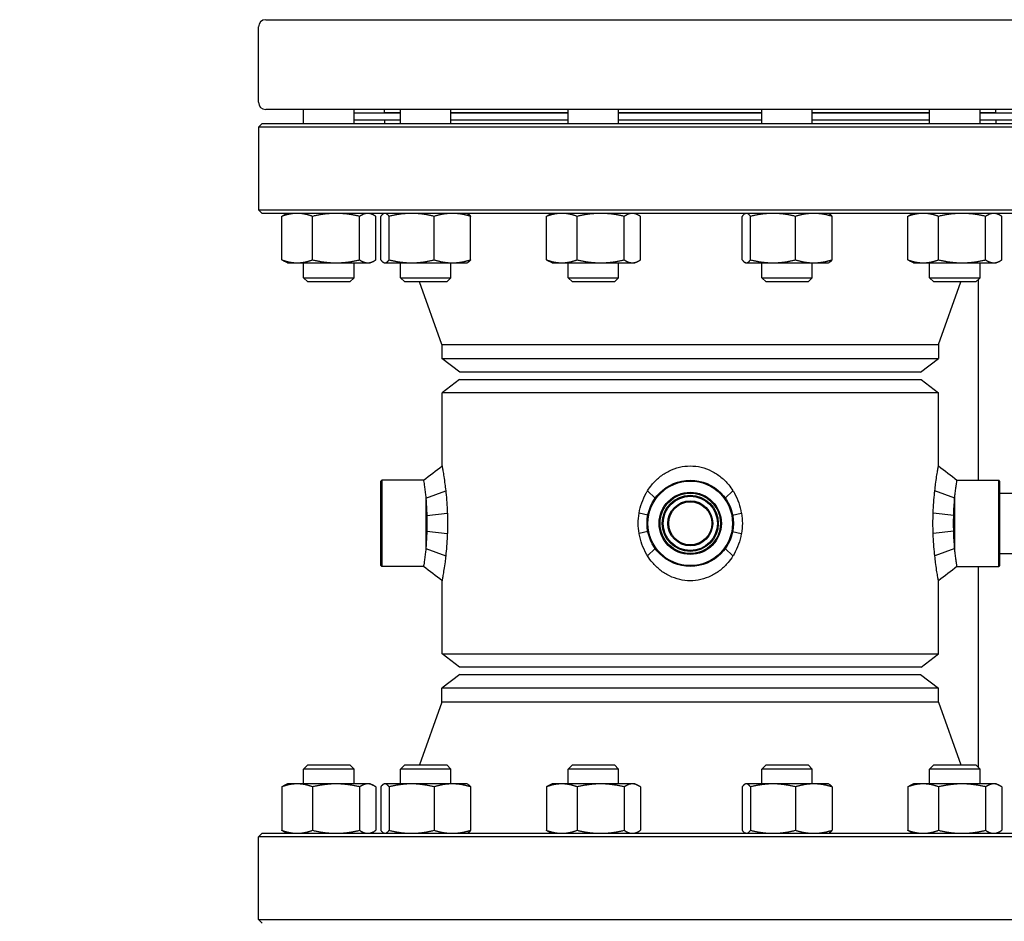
# Model space of a CAD drawing. Header units: inches. Extents: x 36 to 1719, y -84 to 1122.
# Tile 497 of 558: x 891 to 908, y 847 to 863. Entities that reach past the tile are written whole.
import ezdxf

# ---------------------------------------------------------------- set-up
doc = ezdxf.new("R2010")
doc.units = ezdxf.units.IN
doc.header["$LTSCALE"] = 48
doc.header["$MEASUREMENT"] = 0
doc.layers.add('Dimension (ANSI)', color=7, linetype='Continuous', lineweight=25)
doc.layers.add('Visible (ANSI)', color=7, linetype='Continuous', lineweight=30)
doc.styles.add('Note Text (ANSI)', font='tahoma.ttf')
doc.dimstyles.new('Architectural (ANSI)', dxfattribs={"dimscale": 48, "dimtxt": 0.125, "dimasz": 0.098425, "dimexe": 0.125, "dimexo": 0.0625, "dimgap": 0.031496, "dimtad": 0, "dimtih": 1, "dimtoh": 1, "dimdec": 4, "dimrnd": 1e-08, "dimzin": 3, "dimdsep": 46, "dimlunit": 4, "dimtxsty": 'Note Text (ANSI)', "dimcen": 0.09, "dimdle": 0.393701, "dimclrd": 256, "dimclre": 256, "dimclrt": 256, "dimadec": 0, "dimazin": 3, "dimtfac": 0.96, "dimtofl": 0, "dimtmove": 0, "dimatfit": 3, "dimfxl": 1, "dimfrac": 2, "dimtolj": 1, "dimtzin": 12, "dimlwd": -1, "dimlwe": -1, "dimarcsym": 0})

# ---------------------------------------------------------------- blocks, each defined once
blk = doc.blocks.new('*D15')
at = {"layer": 'Defpoints', "color": 0, "transparency": 16777216}
for p in [(1046.918, 854.671), (727.918, 840.715), (1046.918, 743.531)]:
    blk.add_point(p, dxfattribs=at)
at = {"layer": 'Dimension (ANSI)', "transparency": 16777216}
for p, q in [((1046.918, 851.671), (1046.918, 737.531)), ((727.918, 837.715), (727.918, 737.531)), ((732.642, 743.531), (854.572, 743.531)), ((1042.193, 743.531), (878.263, 743.531))]:
    blk.add_line(p, q, dxfattribs=at)
for points in [[(732.642, 744.318), (732.642, 742.743), (727.918, 743.531)], [(1042.193, 744.318), (1042.193, 742.743), (1046.918, 743.531)]]:
    blk.add_solid(points, dxfattribs=at)
at = {"layer": 'Dimension (ANSI)', "transparency": 16777216, "insert": (856.084, 746.656), "char_height": 6, "attachment_point": 1, "style": 'Note Text (ANSI)'}
blk.add_mtext('\\A1;26\'-7"', dxfattribs=at)

msp = doc.modelspace()

# ---------------------------------------------------------------- linework, layer by layer
at = {"layer": 'Visible (ANSI)'}
for p, q in [((894.91768, 861.4889), (894.91768, 862.7989)), ((895.04268, 862.9239), (909.79268, 862.9239)), ((909.79268, 861.3639), (895.04268, 861.3639)), ((895.70166, 861.1189), (895.70166, 861.3639)), ((896.57666, 861.1189), (896.57666, 861.3639)), ((897.38399, 861.2989), (896.57666, 861.2989)), ((897.10768, 861.3039), (897.10768, 861.3639)), ((897.38399, 861.3039), (897.10768, 861.3039)), ((897.22768, 861.2989), (897.22768, 861.3039)), ((897.38399, 861.1189), (897.38399, 861.3639)), ((898.25899, 861.1189), (898.25899, 861.3639)), ((900.29786, 861.3039), (898.25899, 861.3039)), ((900.29786, 861.2989), (898.25899, 861.2989)), ((900.29786, 861.1189), (900.29786, 861.3639)), ((901.17286, 861.1189), (901.17286, 861.3639)), ((903.66251, 861.3039), (901.17286, 861.3039)), ((903.66251, 861.2989), (901.17286, 861.2989)), ((903.66251, 861.1189), (903.66251, 861.3639)), ((904.53751, 861.1189), (904.53751, 861.3639)), ((906.57638, 861.3039), (904.53751, 861.3039)), ((906.57638, 861.2989), (904.53751, 861.2989)), ((906.57638, 861.1189), (906.57638, 861.3639)), ((907.45138, 861.1189), (907.45138, 861.3639)), ((907.72768, 861.3039), (907.45138, 861.3039)), ((908.2587, 861.2989), (907.45138, 861.2989)), ((907.60768, 861.2989), (907.60768, 861.3039)), ((907.72768, 861.3039), (907.72768, 861.3639)), ((894.98018, 861.1189), (894.91768, 861.0564)), ((894.98018, 861.1189), (909.85518, 861.1189)), ((897.38399, 861.1789), (896.57666, 861.1789)), ((897.10768, 861.1789), (897.10768, 861.1189)), ((900.29786, 861.1789), (898.25899, 861.1789)), ((903.66251, 861.1789), (901.17286, 861.1789)), ((906.57638, 861.1789), (904.53751, 861.1789)), ((908.2587, 861.1789), (907.45138, 861.1789)), ((907.72768, 861.1789), (907.72768, 861.1189)), ((894.91768, 861.0564), (894.91768, 859.6214)), ((909.91768, 861.0564), (894.91768, 861.0564)), ((894.91768, 859.6214), (909.91768, 859.6214)), ((894.98018, 859.5589), (894.91768, 859.6214)), ((909.85518, 859.5589), (894.98018, 859.5589)), ((895.42016, 859.5589), (895.37438, 859.53755)), ((896.85816, 859.5589), (896.90395, 859.53755)), ((897.10249, 859.5589), (897.09123, 859.55365)), ((898.54049, 859.5589), (898.55175, 859.55365)), ((900.01636, 859.5589), (899.97057, 859.53755)), ((901.45436, 859.5589), (901.50014, 859.53755)), ((903.38101, 859.5589), (903.36975, 859.55365)), ((904.81901, 859.5589), (904.83026, 859.55365)), ((906.29488, 859.5589), (906.24909, 859.53755)), ((907.73288, 859.5589), (907.77866, 859.53755)), ((895.32173, 858.75176), (895.32173, 859.50703)), ((895.85621, 858.75176), (895.85621, 859.50703)), ((896.67364, 858.75176), (896.67364, 859.50703)), ((896.95659, 858.75176), (896.95659, 859.50703)), ((897.04096, 858.75176), (897.04096, 859.50703)), ((897.18618, 858.75176), (897.18618, 859.50703)), ((897.96671, 858.75176), (897.96671, 859.50703)), ((898.60201, 858.75176), (898.60201, 859.50703)), ((899.91793, 858.75176), (899.91793, 859.50703)), ((900.45241, 858.75176), (900.45241, 859.50703)), ((901.26984, 858.75176), (901.26984, 859.50703)), ((901.55279, 858.75176), (901.55279, 859.50703)), ((903.31948, 858.75176), (903.31948, 859.50703)), ((903.4647, 858.75176), (903.4647, 859.50703)), ((904.24523, 858.75176), (904.24523, 859.50703)), ((904.88053, 858.75176), (904.88053, 859.50703)), ((906.19645, 858.75176), (906.19645, 859.50703)), ((906.73092, 858.75176), (906.73092, 859.50703)), ((907.54836, 858.75176), (907.54836, 859.50703)), ((907.83131, 858.75176), (907.83131, 859.50703)), ((895.42016, 858.6999), (895.37438, 858.72125)), ((895.42016, 858.6999), (895.58897, 858.6999)), ((895.58897, 858.6999), (896.26493, 858.6999)), ((895.70166, 858.44181), (895.70166, 858.6999)), ((896.26493, 858.6999), (896.81512, 858.6999)), ((896.57666, 858.44181), (896.57666, 858.6999)), ((896.81512, 858.6999), (896.85816, 858.6999)), ((896.85816, 858.6999), (896.90395, 858.72125)), ((897.10249, 858.6999), (897.09123, 858.70515)), ((897.10249, 858.6999), (897.11357, 858.6999)), ((897.11357, 858.6999), (897.57644, 858.6999)), ((897.38399, 858.44181), (897.38399, 858.6999)), ((897.57644, 858.6999), (898.28436, 858.6999)), ((898.25899, 858.44181), (898.25899, 858.6999)), ((898.28436, 858.6999), (898.54049, 858.6999)), ((898.54049, 858.6999), (898.55175, 858.70515)), ((900.01636, 858.6999), (899.97057, 858.72125)), ((900.01636, 858.6999), (900.18517, 858.6999)), ((900.18517, 858.6999), (900.86112, 858.6999)), ((900.29786, 858.44181), (900.29786, 858.6999)), ((900.86112, 858.6999), (901.41131, 858.6999)), ((901.17286, 858.44181), (901.17286, 858.6999)), ((901.41131, 858.6999), (901.45436, 858.6999)), ((901.45436, 858.6999), (901.50014, 858.72125)), ((903.38101, 858.6999), (903.36975, 858.70515)), ((903.38101, 858.6999), (903.39209, 858.6999)), ((903.39209, 858.6999), (903.85496, 858.6999)), ((903.66251, 858.44181), (903.66251, 858.6999)), ((903.85496, 858.6999), (904.56288, 858.6999)), ((904.53751, 858.44181), (904.53751, 858.6999)), ((904.56288, 858.6999), (904.81901, 858.6999)), ((904.81901, 858.6999), (904.83026, 858.70515)), ((906.29488, 858.6999), (906.24909, 858.72125)), ((906.29488, 858.6999), (906.46369, 858.6999)), ((906.46369, 858.6999), (907.13964, 858.6999)), ((906.57638, 858.44181), (906.57638, 858.6999)), ((907.13964, 858.6999), (907.68983, 858.6999)), ((907.45138, 858.44181), (907.45138, 858.6999)), ((907.68983, 858.6999), (907.73288, 858.6999)), ((907.73288, 858.6999), (907.77866, 858.72125)), ((895.70166, 858.44181), (896.57666, 858.44181)), ((895.77458, 858.3689), (895.70166, 858.44181)), ((896.50375, 858.3689), (895.77458, 858.3689)), ((896.50375, 858.3689), (896.57666, 858.44181)), ((897.38399, 858.44181), (898.25899, 858.44181)), ((897.4569, 858.3689), (897.38399, 858.44181)), ((898.18607, 858.3689), (897.4569, 858.3689)), ((898.10268, 857.2789), (897.71544, 858.3689)), ((898.18607, 858.3689), (898.25899, 858.44181)), ((900.29786, 858.44181), (901.17286, 858.44181)), ((900.37077, 858.3689), (900.29786, 858.44181)), ((901.09994, 858.3689), (900.37077, 858.3689)), ((901.09994, 858.3689), (901.17286, 858.44181)), ((903.66251, 858.44181), (904.53751, 858.44181)), ((903.73542, 858.3689), (903.66251, 858.44181)), ((904.46459, 858.3689), (903.73542, 858.3689)), ((904.46459, 858.3689), (904.53751, 858.44181)), ((906.57638, 858.44181), (907.45138, 858.44181)), ((906.64929, 858.3689), (906.57638, 858.44181)), ((907.37846, 858.3689), (906.64929, 858.3689)), ((906.73268, 857.2789), (907.11992, 858.3689)), ((907.37846, 858.3689), (907.45138, 858.44181)), ((907.41768, 858.40812), (907.41768, 854.9239)), ((898.10268, 857.2789), (906.73268, 857.2789)), ((898.10268, 857.2789), (898.10268, 857.03869)), ((906.73268, 857.2789), (906.73268, 857.03869)), ((898.10268, 857.03869), (906.73268, 857.03869)), ((898.41518, 856.7989), (898.10268, 857.03869)), ((906.42018, 856.7989), (906.73268, 857.03869)), ((906.42018, 856.7989), (898.41518, 856.7989)), ((898.40718, 856.6739), (898.10518, 856.44216)), ((898.40718, 856.6739), (906.42818, 856.6739)), ((906.42818, 856.6739), (906.73018, 856.44216)), ((906.73018, 856.44216), (898.10518, 856.44216)), ((898.10518, 855.17103), (898.10518, 856.44216)), ((906.73018, 855.17103), (906.73018, 856.44216)), ((897.04268, 854.90827), (897.05831, 854.9239)), ((897.05831, 854.9239), (897.05831, 853.4239)), ((897.78394, 854.9239), (897.05831, 854.9239)), ((907.05143, 854.9239), (907.77706, 854.9239)), ((907.77706, 853.4239), (907.77706, 854.9239)), ((907.79268, 854.90827), (907.77706, 854.9239)), ((897.04268, 853.43952), (897.04268, 854.90827)), ((907.79268, 854.90827), (907.79268, 853.43952)), ((897.82393, 854.61373), (898.16928, 854.74114)), ((897.82393, 854.61373), (897.82393, 853.73407)), ((901.81019, 854.61373), (901.67671, 854.74086)), ((903.02518, 854.61373), (903.15847, 854.74114)), ((907.01143, 854.61373), (906.66605, 854.74086)), ((907.01143, 853.73407), (907.01143, 854.61373)), ((907.79268, 854.6989), (908.60518, 854.6989)), ((897.84034, 854.31023), (898.19744, 854.35158)), ((901.6809, 854.31411), (901.53043, 854.35158)), ((903.15444, 854.3142), (903.30494, 854.35158)), ((906.99502, 854.31014), (906.63792, 854.35158)), ((897.84034, 854.03756), (898.19744, 853.99622)), ((901.6809, 854.03368), (901.53043, 853.99622)), ((903.15444, 854.0336), (903.30494, 853.99622)), ((906.99502, 854.03766), (906.63792, 853.99622)), ((897.82393, 853.73407), (898.16928, 853.60665)), ((901.81019, 853.73407), (901.67671, 853.60694)), ((903.02518, 853.73407), (903.15847, 853.60665)), ((907.01143, 853.73407), (906.66605, 853.60694)), ((907.79268, 853.6489), (908.60518, 853.6489)), ((897.04268, 853.43952), (897.05831, 853.4239)), ((897.78394, 853.4239), (897.05831, 853.4239)), ((907.05143, 853.4239), (907.77706, 853.4239)), ((907.41768, 853.4239), (907.41768, 849.93968)), ((907.79268, 853.43952), (907.77706, 853.4239)), ((898.10518, 851.90563), (898.10518, 853.17677)), ((906.73018, 851.90563), (906.73018, 853.17677)), ((898.10518, 851.90563), (906.73018, 851.90563)), ((898.40718, 851.6739), (898.10518, 851.90563)), ((906.42818, 851.6739), (906.73018, 851.90563)), ((906.42818, 851.6739), (898.40718, 851.6739)), ((898.41518, 851.5489), (898.10268, 851.30911)), ((898.41518, 851.5489), (906.42018, 851.5489)), ((906.42018, 851.5489), (906.73268, 851.30911)), ((906.73268, 851.30911), (898.10268, 851.30911)), ((898.10268, 851.0689), (898.10268, 851.30911)), ((906.73268, 851.0689), (906.73268, 851.30911)), ((898.10268, 851.0689), (897.71544, 849.9789)), ((906.73268, 851.0689), (898.10268, 851.0689)), ((906.73268, 851.0689), (907.11992, 849.9789)), ((895.77458, 849.9789), (895.70166, 849.90598)), ((895.77458, 849.9789), (896.50375, 849.9789)), ((896.50375, 849.9789), (896.57666, 849.90598)), ((897.4569, 849.9789), (897.38399, 849.90598)), ((897.4569, 849.9789), (898.18607, 849.9789)), ((898.18607, 849.9789), (898.25899, 849.90598)), ((900.37077, 849.9789), (900.29786, 849.90598)), ((900.37077, 849.9789), (901.09994, 849.9789)), ((901.09994, 849.9789), (901.17286, 849.90598)), ((903.73542, 849.9789), (903.66251, 849.90598)), ((903.73542, 849.9789), (904.46459, 849.9789)), ((904.46459, 849.9789), (904.53751, 849.90598)), ((906.64929, 849.9789), (906.57638, 849.90598)), ((906.64929, 849.9789), (907.37846, 849.9789)), ((907.37846, 849.9789), (907.45138, 849.90598)), ((896.57666, 849.90598), (895.70166, 849.90598)), ((895.70166, 849.6479), (895.70166, 849.90598)), ((896.57666, 849.6479), (896.57666, 849.90598)), ((898.25899, 849.90598), (897.38399, 849.90598)), ((897.38399, 849.6479), (897.38399, 849.90598)), ((898.25899, 849.6479), (898.25899, 849.90598)), ((901.17286, 849.90598), (900.29786, 849.90598)), ((900.29786, 849.6479), (900.29786, 849.90598)), ((901.17286, 849.6479), (901.17286, 849.90598)), ((904.53751, 849.90598), (903.66251, 849.90598)), ((903.66251, 849.6479), (903.66251, 849.90598)), ((904.53751, 849.6479), (904.53751, 849.90598)), ((907.45138, 849.90598), (906.57638, 849.90598)), ((906.57638, 849.6479), (906.57638, 849.90598)), ((907.45138, 849.6479), (907.45138, 849.90598)), ((895.42016, 849.6479), (895.37438, 849.62655)), ((895.58897, 849.6479), (895.42016, 849.6479)), ((896.26493, 849.6479), (895.58897, 849.6479)), ((896.81512, 849.6479), (896.26493, 849.6479)), ((896.85816, 849.6479), (896.81512, 849.6479)), ((896.85816, 849.6479), (896.90395, 849.62655)), ((897.10249, 849.6479), (897.09123, 849.64265)), ((897.11357, 849.6479), (897.10249, 849.6479)), ((897.57644, 849.6479), (897.11357, 849.6479)), ((898.28436, 849.6479), (897.57644, 849.6479)), ((898.54049, 849.6479), (898.28436, 849.6479)), ((898.54049, 849.6479), (898.55175, 849.64265)), ((900.01636, 849.6479), (899.97057, 849.62655)), ((900.18517, 849.6479), (900.01636, 849.6479)), ((900.86112, 849.6479), (900.18517, 849.6479)), ((901.41131, 849.6479), (900.86112, 849.6479)), ((901.45436, 849.6479), (901.41131, 849.6479)), ((901.45436, 849.6479), (901.50014, 849.62655)), ((903.38101, 849.6479), (903.36975, 849.64265)), ((903.39209, 849.6479), (903.38101, 849.6479)), ((903.85496, 849.6479), (903.39209, 849.6479)), ((904.56288, 849.6479), (903.85496, 849.6479)), ((904.81901, 849.6479), (904.56288, 849.6479)), ((904.81901, 849.6479), (904.83026, 849.64265)), ((906.29488, 849.6479), (906.24909, 849.62655)), ((906.46369, 849.6479), (906.29488, 849.6479)), ((907.13964, 849.6479), (906.46369, 849.6479)), ((907.68983, 849.6479), (907.13964, 849.6479)), ((907.73288, 849.6479), (907.68983, 849.6479)), ((907.73288, 849.6479), (907.77866, 849.62655)), ((895.32173, 849.59603), (895.32173, 848.84076)), ((895.85621, 849.59603), (895.85621, 848.84076)), ((896.67364, 849.59603), (896.67364, 848.84076)), ((896.95659, 849.59603), (896.95659, 848.84076)), ((897.04096, 849.59603), (897.04096, 848.84076)), ((897.18618, 849.59603), (897.18618, 848.84076)), ((897.96671, 849.59603), (897.96671, 848.84076)), ((898.60201, 849.59603), (898.60201, 848.84076)), ((899.91793, 849.59603), (899.91793, 848.84076)), ((900.45241, 849.59603), (900.45241, 848.84076)), ((901.26984, 849.59603), (901.26984, 848.84076)), ((901.55279, 849.59603), (901.55279, 848.84076)), ((903.31948, 849.59603), (903.31948, 848.84076)), ((903.4647, 849.59603), (903.4647, 848.84076)), ((904.24523, 849.59603), (904.24523, 848.84076)), ((904.88053, 849.59603), (904.88053, 848.84076)), ((906.19645, 849.59603), (906.19645, 848.84076)), ((906.73092, 849.59603), (906.73092, 848.84076)), ((907.54836, 849.59603), (907.54836, 848.84076)), ((907.83131, 849.59603), (907.83131, 848.84076)), ((894.98018, 848.7889), (894.91768, 848.7264)), ((894.98018, 848.7889), (909.85518, 848.7889)), ((895.42016, 848.7889), (895.37438, 848.81025)), ((896.85816, 848.7889), (896.90395, 848.81025)), ((897.10249, 848.7889), (897.09123, 848.79415)), ((898.54049, 848.7889), (898.55175, 848.79415)), ((900.01636, 848.7889), (899.97057, 848.81025)), ((901.45436, 848.7889), (901.50014, 848.81025)), ((903.38101, 848.7889), (903.36975, 848.79415)), ((904.81901, 848.7889), (904.83026, 848.79415)), ((906.29488, 848.7889), (906.24909, 848.81025)), ((907.73288, 848.7889), (907.77866, 848.81025)), ((894.91768, 847.2914), (894.91768, 848.7264)), ((909.91768, 848.7264), (894.91768, 848.7264)), ((894.91768, 847.2914), (909.91768, 847.2914)), ((894.98018, 847.2289), (894.91768, 847.2914))]:
    msp.add_line(p, q, dxfattribs=at)
for radius in [0.75, 0.73437, 0.54062, 0.52432, 0.48748, 0.47117, 0.39062, 0.375]:
    msp.add_circle((902.41768, 854.1739), radius, dxfattribs=at)
for centre, radius, start, end in [((895.04268, 862.7989), 0.125, 90, 180), ((895.04268, 861.4889), 0.125, 180, 270), ((897.02794, 859.1839), 0.375, 80.315404, 90), ((907.80742, 859.1839), 0.375, 90, 99.684496), ((897.02794, 849.1639), 0.375, 270, 279.684596), ((907.80742, 849.1639), 0.375, 260.315504, 270)]:
    msp.add_arc(centre, radius, start, end, dxfattribs=at)
for points, weights in [([(895.58897, 859.5589), (895.46495, 859.5589), (895.32173, 859.50703)], [1, 1.0379548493, 1]), ([(895.32173, 859.50703), (895.34914, 859.52578), (895.37438, 859.53755)], [1, 1.01339325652, 1.01733426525]), ([(895.85621, 859.50703), (895.713, 859.5589), (895.58897, 859.5589)], [1, 1.0379548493, 1]), ([(896.26493, 859.5589), (896.07524, 859.5589), (895.85621, 859.50703)], [1, 1.0379548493, 1]), ([(896.67364, 859.50703), (896.45461, 859.5589), (896.26493, 859.5589)], [1, 1.0379548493, 1]), ([(896.81512, 859.5589), (896.74946, 859.5589), (896.67364, 859.50703)], [1, 1.0379548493, 1]), ([(896.95659, 859.50703), (896.88078, 859.5589), (896.81512, 859.5589)], [1, 1.0379548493, 1]), ([(897.11357, 859.5589), (897.07987, 859.5589), (897.04096, 859.50703)], [1, 1.0379548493, 1]), ([(897.18618, 859.50703), (897.14727, 859.5589), (897.11357, 859.5589)], [1, 1.0379548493, 1]), ([(897.57644, 859.5589), (897.39532, 859.5589), (897.18618, 859.50703)], [1, 1.0379548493, 1]), ([(897.96671, 859.50703), (897.75757, 859.5589), (897.57644, 859.5589)], [1, 1.0379548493, 1]), ([(898.28436, 859.5589), (898.13694, 859.5589), (897.96671, 859.50703)], [1, 1.0379548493, 1]), ([(898.60201, 859.50703), (898.43178, 859.5589), (898.28436, 859.5589)], [1, 1.0379548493, 1]), ([(898.55175, 859.55365), (898.57527, 859.54268), (898.60201, 859.50703)], [1.01653872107, 1.02578038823, 1]), ([(900.18517, 859.5589), (900.06114, 859.5589), (899.91793, 859.50703)], [1, 1.0379548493, 1]), ([(899.91793, 859.50703), (899.94533, 859.52578), (899.97057, 859.53755)], [1, 1.01339325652, 1.01733426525]), ([(900.45241, 859.50703), (900.30919, 859.5589), (900.18517, 859.5589)], [1, 1.0379548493, 1]), ([(900.86112, 859.5589), (900.67144, 859.5589), (900.45241, 859.50703)], [1, 1.0379548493, 1]), ([(901.26984, 859.50703), (901.05081, 859.5589), (900.86112, 859.5589)], [1, 1.0379548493, 1]), ([(901.41131, 859.5589), (901.34565, 859.5589), (901.26984, 859.50703)], [1, 1.0379548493, 1]), ([(901.55279, 859.50703), (901.47697, 859.5589), (901.41131, 859.5589)], [1, 1.0379548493, 1]), ([(903.39209, 859.5589), (903.35839, 859.5589), (903.31948, 859.50703)], [1, 1.0379548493, 1]), ([(903.4647, 859.50703), (903.42579, 859.5589), (903.39209, 859.5589)], [1, 1.0379548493, 1]), ([(903.85496, 859.5589), (903.67384, 859.5589), (903.4647, 859.50703)], [1, 1.0379548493, 1]), ([(904.24523, 859.50703), (904.03608, 859.5589), (903.85496, 859.5589)], [1, 1.0379548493, 1]), ([(904.56288, 859.5589), (904.41545, 859.5589), (904.24523, 859.50703)], [1, 1.0379548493, 1]), ([(904.88053, 859.50703), (904.7103, 859.5589), (904.56288, 859.5589)], [1, 1.0379548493, 1]), ([(904.83026, 859.55365), (904.85379, 859.54268), (904.88053, 859.50703)], [1.01653872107, 1.02578038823, 1]), ([(906.46369, 859.5589), (906.33966, 859.5589), (906.19645, 859.50703)], [1, 1.0379548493, 1]), ([(906.19645, 859.50703), (906.22385, 859.52578), (906.24909, 859.53755)], [1, 1.01339325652, 1.01733426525]), ([(906.73092, 859.50703), (906.58771, 859.5589), (906.46369, 859.5589)], [1, 1.0379548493, 1]), ([(907.13964, 859.5589), (906.94995, 859.5589), (906.73092, 859.50703)], [1, 1.0379548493, 1]), ([(907.54836, 859.50703), (907.32933, 859.5589), (907.13964, 859.5589)], [1, 1.0379548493, 1]), ([(907.68983, 859.5589), (907.62417, 859.5589), (907.54836, 859.50703)], [1, 1.0379548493, 1]), ([(907.83131, 859.50703), (907.75549, 859.5589), (907.68983, 859.5589)], [1, 1.0379548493, 1]), ([(895.37438, 858.72125), (895.34914, 858.73302), (895.32173, 858.75176)], [1.01733426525, 1.01339325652, 1]), ([(895.32173, 858.75176), (895.46495, 858.6999), (895.58897, 858.6999)], [1, 1.0379548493, 1]), ([(895.58897, 858.6999), (895.713, 858.6999), (895.85621, 858.75176)], [1, 1.0379548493, 1]), ([(895.85621, 858.75176), (896.07524, 858.6999), (896.26493, 858.6999)], [1, 1.0379548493, 1]), ([(896.26493, 858.6999), (896.45461, 858.6999), (896.67364, 858.75176)], [1, 1.0379548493, 1]), ([(896.67364, 858.75176), (896.74946, 858.6999), (896.81512, 858.6999)], [1, 1.0379548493, 1]), ([(896.81512, 858.6999), (896.88078, 858.6999), (896.95659, 858.75176)], [1, 1.0379548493, 1]), ([(897.04096, 858.75176), (897.07987, 858.6999), (897.11357, 858.6999)], [1, 1.0379548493, 1]), ([(897.11357, 858.6999), (897.14727, 858.6999), (897.18618, 858.75176)], [1, 1.0379548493, 1]), ([(897.18618, 858.75176), (897.39532, 858.6999), (897.57644, 858.6999)], [1, 1.0379548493, 1]), ([(897.57644, 858.6999), (897.75757, 858.6999), (897.96671, 858.75176)], [1, 1.0379548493, 1]), ([(897.96671, 858.75176), (898.13694, 858.6999), (898.28436, 858.6999)], [1, 1.0379548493, 1]), ([(898.28436, 858.6999), (898.43178, 858.6999), (898.60201, 858.75176)], [1, 1.0379548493, 1]), ([(898.60201, 858.75176), (898.57527, 858.71612), (898.55175, 858.70515)], [1, 1.02578038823, 1.01653872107]), ([(899.97057, 858.72125), (899.94533, 858.73302), (899.91793, 858.75176)], [1.01733426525, 1.01339325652, 1]), ([(899.91793, 858.75176), (900.06114, 858.6999), (900.18517, 858.6999)], [1, 1.0379548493, 1]), ([(900.18517, 858.6999), (900.30919, 858.6999), (900.45241, 858.75176)], [1, 1.0379548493, 1]), ([(900.45241, 858.75176), (900.67144, 858.6999), (900.86112, 858.6999)], [1, 1.0379548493, 1]), ([(900.86112, 858.6999), (901.05081, 858.6999), (901.26984, 858.75176)], [1, 1.0379548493, 1]), ([(901.26984, 858.75176), (901.34565, 858.6999), (901.41131, 858.6999)], [1, 1.0379548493, 1]), ([(901.41131, 858.6999), (901.47697, 858.6999), (901.55279, 858.75176)], [1, 1.0379548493, 1]), ([(903.31948, 858.75176), (903.35839, 858.6999), (903.39209, 858.6999)], [1, 1.0379548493, 1]), ([(903.39209, 858.6999), (903.42579, 858.6999), (903.4647, 858.75176)], [1, 1.0379548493, 1]), ([(903.4647, 858.75176), (903.67384, 858.6999), (903.85496, 858.6999)], [1, 1.0379548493, 1]), ([(903.85496, 858.6999), (904.03608, 858.6999), (904.24523, 858.75176)], [1, 1.0379548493, 1]), ([(904.24523, 858.75176), (904.41545, 858.6999), (904.56288, 858.6999)], [1, 1.0379548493, 1]), ([(904.56288, 858.6999), (904.7103, 858.6999), (904.88053, 858.75176)], [1, 1.0379548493, 1]), ([(904.88053, 858.75176), (904.85379, 858.71612), (904.83026, 858.70515)], [1, 1.02578038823, 1.01653872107]), ([(906.24909, 858.72125), (906.22385, 858.73302), (906.19645, 858.75176)], [1.01733426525, 1.01339325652, 1]), ([(906.19645, 858.75176), (906.33966, 858.6999), (906.46369, 858.6999)], [1, 1.0379548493, 1]), ([(906.46369, 858.6999), (906.58771, 858.6999), (906.73092, 858.75176)], [1, 1.0379548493, 1]), ([(906.73092, 858.75176), (906.94995, 858.6999), (907.13964, 858.6999)], [1, 1.0379548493, 1]), ([(907.13964, 858.6999), (907.32933, 858.6999), (907.54836, 858.75176)], [1, 1.0379548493, 1]), ([(907.54836, 858.75176), (907.62417, 858.6999), (907.68983, 858.6999)], [1, 1.0379548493, 1]), ([(907.68983, 858.6999), (907.75549, 858.6999), (907.83131, 858.75176)], [1, 1.0379548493, 1]), ([(895.58897, 849.6479), (895.46495, 849.6479), (895.32173, 849.59603)], [1, 1.0379548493, 1]), ([(895.32173, 849.59603), (895.34914, 849.61478), (895.37438, 849.62655)], [1, 1.01339325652, 1.01733426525]), ([(895.85621, 849.59603), (895.713, 849.6479), (895.58897, 849.6479)], [1, 1.0379548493, 1]), ([(896.26493, 849.6479), (896.07524, 849.6479), (895.85621, 849.59603)], [1, 1.0379548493, 1]), ([(896.67364, 849.59603), (896.45461, 849.6479), (896.26493, 849.6479)], [1, 1.0379548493, 1]), ([(896.81512, 849.6479), (896.74946, 849.6479), (896.67364, 849.59603)], [1, 1.0379548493, 1]), ([(896.95659, 849.59603), (896.88078, 849.6479), (896.81512, 849.6479)], [1, 1.0379548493, 1]), ([(897.11357, 849.6479), (897.07987, 849.6479), (897.04096, 849.59603)], [1, 1.0379548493, 1]), ([(897.18618, 849.59603), (897.14727, 849.6479), (897.11357, 849.6479)], [1, 1.0379548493, 1]), ([(897.57644, 849.6479), (897.39532, 849.6479), (897.18618, 849.59603)], [1, 1.0379548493, 1]), ([(897.96671, 849.59603), (897.75757, 849.6479), (897.57644, 849.6479)], [1, 1.0379548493, 1]), ([(898.28436, 849.6479), (898.13694, 849.6479), (897.96671, 849.59603)], [1, 1.0379548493, 1]), ([(898.60201, 849.59603), (898.43178, 849.6479), (898.28436, 849.6479)], [1, 1.0379548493, 1]), ([(898.55175, 849.64265), (898.57527, 849.63168), (898.60201, 849.59603)], [1.01653872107, 1.02578038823, 1]), ([(900.18517, 849.6479), (900.06114, 849.6479), (899.91793, 849.59603)], [1, 1.0379548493, 1]), ([(899.91793, 849.59603), (899.94533, 849.61478), (899.97057, 849.62655)], [1, 1.01339325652, 1.01733426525]), ([(900.45241, 849.59603), (900.30919, 849.6479), (900.18517, 849.6479)], [1, 1.0379548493, 1]), ([(900.86112, 849.6479), (900.67144, 849.6479), (900.45241, 849.59603)], [1, 1.0379548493, 1]), ([(901.26984, 849.59603), (901.05081, 849.6479), (900.86112, 849.6479)], [1, 1.0379548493, 1]), ([(901.41131, 849.6479), (901.34565, 849.6479), (901.26984, 849.59603)], [1, 1.0379548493, 1]), ([(901.55279, 849.59603), (901.47697, 849.6479), (901.41131, 849.6479)], [1, 1.0379548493, 1]), ([(903.39209, 849.6479), (903.35839, 849.6479), (903.31948, 849.59603)], [1, 1.0379548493, 1]), ([(903.4647, 849.59603), (903.42579, 849.6479), (903.39209, 849.6479)], [1, 1.0379548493, 1]), ([(903.85496, 849.6479), (903.67384, 849.6479), (903.4647, 849.59603)], [1, 1.0379548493, 1]), ([(904.24523, 849.59603), (904.03608, 849.6479), (903.85496, 849.6479)], [1, 1.0379548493, 1]), ([(904.56288, 849.6479), (904.41545, 849.6479), (904.24523, 849.59603)], [1, 1.0379548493, 1]), ([(904.88053, 849.59603), (904.7103, 849.6479), (904.56288, 849.6479)], [1, 1.0379548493, 1]), ([(904.83026, 849.64265), (904.85379, 849.63168), (904.88053, 849.59603)], [1.01653872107, 1.02578038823, 1]), ([(906.46369, 849.6479), (906.33966, 849.6479), (906.19645, 849.59603)], [1, 1.0379548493, 1]), ([(906.19645, 849.59603), (906.22385, 849.61478), (906.24909, 849.62655)], [1, 1.01339325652, 1.01733426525]), ([(906.73092, 849.59603), (906.58771, 849.6479), (906.46369, 849.6479)], [1, 1.0379548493, 1]), ([(907.13964, 849.6479), (906.94995, 849.6479), (906.73092, 849.59603)], [1, 1.0379548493, 1]), ([(907.54836, 849.59603), (907.32933, 849.6479), (907.13964, 849.6479)], [1, 1.0379548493, 1]), ([(907.68983, 849.6479), (907.62417, 849.6479), (907.54836, 849.59603)], [1, 1.0379548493, 1]), ([(907.83131, 849.59603), (907.75549, 849.6479), (907.68983, 849.6479)], [1, 1.0379548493, 1]), ([(895.37438, 848.81025), (895.34914, 848.82202), (895.32173, 848.84076)], [1.01733426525, 1.01339325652, 1]), ([(895.32173, 848.84076), (895.46495, 848.7889), (895.58897, 848.7889)], [1, 1.0379548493, 1]), ([(895.58897, 848.7889), (895.713, 848.7889), (895.85621, 848.84076)], [1, 1.0379548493, 1]), ([(895.85621, 848.84076), (896.07524, 848.7889), (896.26493, 848.7889)], [1, 1.0379548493, 1]), ([(896.26493, 848.7889), (896.45461, 848.7889), (896.67364, 848.84076)], [1, 1.0379548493, 1]), ([(896.67364, 848.84076), (896.74946, 848.7889), (896.81512, 848.7889)], [1, 1.0379548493, 1]), ([(896.81512, 848.7889), (896.88078, 848.7889), (896.95659, 848.84076)], [1, 1.0379548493, 1]), ([(897.04096, 848.84076), (897.07987, 848.7889), (897.11357, 848.7889)], [1, 1.0379548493, 1]), ([(897.11357, 848.7889), (897.14727, 848.7889), (897.18618, 848.84076)], [1, 1.0379548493, 1]), ([(897.18618, 848.84076), (897.39532, 848.7889), (897.57644, 848.7889)], [1, 1.0379548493, 1]), ([(897.57644, 848.7889), (897.75757, 848.7889), (897.96671, 848.84076)], [1, 1.0379548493, 1]), ([(897.96671, 848.84076), (898.13694, 848.7889), (898.28436, 848.7889)], [1, 1.0379548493, 1]), ([(898.28436, 848.7889), (898.43178, 848.7889), (898.60201, 848.84076)], [1, 1.0379548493, 1]), ([(898.60201, 848.84076), (898.57527, 848.80512), (898.55175, 848.79415)], [1, 1.02578038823, 1.01653872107]), ([(899.91793, 848.84076), (900.06114, 848.7889), (900.18517, 848.7889)], [1, 1.0379548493, 1]), ([(899.97057, 848.81025), (899.94533, 848.82202), (899.91793, 848.84076)], [1.01733426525, 1.01339325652, 1]), ([(900.18517, 848.7889), (900.30919, 848.7889), (900.45241, 848.84076)], [1, 1.0379548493, 1]), ([(900.45241, 848.84076), (900.67144, 848.7889), (900.86112, 848.7889)], [1, 1.0379548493, 1]), ([(900.86112, 848.7889), (901.05081, 848.7889), (901.26984, 848.84076)], [1, 1.0379548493, 1]), ([(901.26984, 848.84076), (901.34565, 848.7889), (901.41131, 848.7889)], [1, 1.0379548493, 1]), ([(901.41131, 848.7889), (901.47697, 848.7889), (901.55279, 848.84076)], [1, 1.0379548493, 1]), ([(903.31948, 848.84076), (903.35839, 848.7889), (903.39209, 848.7889)], [1, 1.0379548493, 1]), ([(903.39209, 848.7889), (903.42579, 848.7889), (903.4647, 848.84076)], [1, 1.0379548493, 1]), ([(903.4647, 848.84076), (903.67384, 848.7889), (903.85496, 848.7889)], [1, 1.0379548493, 1]), ([(903.85496, 848.7889), (904.03608, 848.7889), (904.24523, 848.84076)], [1, 1.0379548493, 1]), ([(904.24523, 848.84076), (904.41545, 848.7889), (904.56288, 848.7889)], [1, 1.0379548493, 1]), ([(904.56288, 848.7889), (904.7103, 848.7889), (904.88053, 848.84076)], [1, 1.0379548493, 1]), ([(904.88053, 848.84076), (904.85379, 848.80512), (904.83026, 848.79415)], [1, 1.02578038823, 1.01653872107]), ([(906.19645, 848.84076), (906.33966, 848.7889), (906.46369, 848.7889)], [1, 1.0379548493, 1]), ([(906.24909, 848.81025), (906.22385, 848.82202), (906.19645, 848.84076)], [1.01733426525, 1.01339325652, 1]), ([(906.46369, 848.7889), (906.58771, 848.7889), (906.73092, 848.84076)], [1, 1.0379548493, 1]), ([(906.73092, 848.84076), (906.94995, 848.7889), (907.13964, 848.7889)], [1, 1.0379548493, 1]), ([(907.13964, 848.7889), (907.32933, 848.7889), (907.54836, 848.84076)], [1, 1.0379548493, 1]), ([(907.54836, 848.84076), (907.62417, 848.7889), (907.68983, 848.7889)], [1, 1.0379548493, 1]), ([(907.68983, 848.7889), (907.75549, 848.7889), (907.83131, 848.84076)], [1, 1.0379548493, 1])]:
    msp.add_rational_spline(points, weights, degree=2, dxfattribs=at)
for points in [[(897.78394, 854.9239), (897.89103, 855.00626), (897.99809, 855.08866), (898.10518, 855.17103)], [(906.73018, 855.17103), (906.83727, 855.08866), (906.94433, 855.00626), (907.05143, 854.9239)], [(898.10518, 853.17677), (897.99809, 853.25913), (897.89103, 853.34153), (897.78394, 853.4239)], [(907.05143, 853.4239), (906.94433, 853.34154), (906.83727, 853.25913), (906.73018, 853.17677)]]:
    msp.add_open_spline(points, degree=3, dxfattribs=at)
for points, knots in [([(898.10518, 855.17103), (898.10518, 855.17103), (898.10649, 855.16413), (898.11171, 855.13578), (898.11561, 855.11434), (898.12525, 855.05861), (898.13098, 855.02426), (898.14306, 854.94614), (898.1494, 854.90237), (898.16006, 854.82102), (898.16477, 854.78235), (898.16928, 854.74114)], [3.64625854, 3.64625854, 3.64625854, 3.64625854, 4.10750671, 4.10750671, 4.56875488, 4.56875488, 5.03000306, 5.03000306, 5.49125123, 5.49125123, 5.8479589, 5.8479589, 5.8479589, 5.8479589]), ([(901.67671, 854.74086), (901.69925, 854.77675), (901.72368, 854.81067), (901.78859, 854.88998), (901.83371, 854.93567), (901.93382, 855.01728), (901.98882, 855.05319), (902.10522, 855.11153), (902.16675, 855.13401), (902.29191, 855.16376), (902.35556, 855.17103), (902.4798, 855.17103), (902.54345, 855.16376), (902.66862, 855.13401), (902.73014, 855.11153), (902.84654, 855.05319), (902.90154, 855.01728), (903.00166, 854.93567), (903.04677, 854.88998), (903.11162, 854.81076), (903.13598, 854.77693), (903.15847, 854.74114)], [1.4424487, 1.4424487, 1.4424487, 1.4424487, 1.75385711, 1.75385711, 2.22723019, 2.22723019, 2.70060327, 2.70060327, 3.17397635, 3.17397635, 3.64734943, 3.64734943, 4.12072251, 4.12072251, 4.5940956, 4.5940956, 5.06746868, 5.06746868, 5.54084176, 5.54084176, 5.85142641, 5.85142641, 5.85142641, 5.85142641]), ([(906.66605, 854.74086), (906.67057, 854.78217), (906.6753, 854.82094), (906.68597, 854.90237), (906.6923, 854.94614), (906.70439, 855.02426), (906.71012, 855.05861), (906.71975, 855.11434), (906.72365, 855.13578), (906.72887, 855.16413), (906.73018, 855.17103), (906.73018, 855.17103)], [1.44373646, 1.44373646, 1.44373646, 1.44373646, 1.80126586, 1.80126586, 2.26251403, 2.26251403, 2.7237622, 2.7237622, 3.18501037, 3.18501037, 3.64625854, 3.64625854, 3.64625854, 3.64625854]), ([(897.78394, 854.9239), (897.78394, 854.9239), (897.78468, 854.91938), (897.7877, 854.90035), (897.78998, 854.88586), (897.79572, 854.84756), (897.79917, 854.82373), (897.80659, 854.76869), (897.81055, 854.73748), (897.81754, 854.67681), (897.8208, 854.64647), (897.82393, 854.61373)], [8.62738484, 8.62738484, 8.62738484, 8.62738484, 8.98685495, 8.98685495, 9.34632505, 9.34632505, 9.70579515, 9.70579515, 10.06526526, 10.06526526, 10.36166118, 10.36166118, 10.36166118, 10.36166118]), ([(907.01143, 854.61373), (907.01457, 854.64647), (907.01782, 854.67681), (907.02481, 854.73748), (907.02877, 854.76869), (907.03619, 854.82373), (907.03965, 854.84756), (907.04538, 854.88586), (907.04766, 854.90035), (907.05069, 854.91938), (907.05143, 854.9239), (907.05143, 854.9239)], [6.8931085, 6.8931085, 6.8931085, 6.8931085, 7.18950442, 7.18950442, 7.54897453, 7.54897453, 7.90844463, 7.90844463, 8.26791474, 8.26791474, 8.62738484, 8.62738484, 8.62738484, 8.62738484]), ([(897.82393, 854.61373), (897.82427, 854.60963), (897.8246, 854.60551), (897.82835, 854.55866), (897.8315, 854.51288), (897.8367, 854.41802), (897.83874, 854.36888), (897.84018, 854.31655), (897.84026, 854.31339), (897.84034, 854.31023)], [4.716153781, 4.716153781, 4.716153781, 4.716153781, 4.751325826, 4.751325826, 5.112791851, 5.112791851, 5.474257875, 5.474257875, 5.497479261, 5.497479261, 5.497479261, 5.497479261]), ([(898.16928, 854.74114), (898.17047, 854.73032), (898.17164, 854.71933), (898.17833, 854.65454), (898.18342, 854.59715), (898.19182, 854.47844), (898.19512, 854.41705), (898.19734, 854.35432), (898.19739, 854.35295), (898.19744, 854.35158)], [5.8479589, 5.8479589, 5.8479589, 5.8479589, 5.94156769, 5.94156769, 6.39188416, 6.39188416, 6.84220062, 6.84220062, 6.85226105, 6.85226105, 6.85226105, 6.85226105]), ([(901.53043, 854.35158), (901.54027, 854.41126), (901.55531, 854.47103), (901.5955, 854.58699), (901.62071, 854.64324), (901.65865, 854.71123), (901.66752, 854.7262), (901.67671, 854.74086)], [0.4397521, 0.4397521, 0.4397521, 0.4397521, 0.87692855, 0.87692855, 1.31539283, 1.31539283, 1.4424487, 1.4424487, 1.4424487, 1.4424487]), ([(903.15847, 854.74114), (903.16772, 854.7264), (903.17666, 854.71133), (903.21466, 854.64324), (903.23986, 854.58699), (903.28005, 854.47103), (903.29509, 854.41126), (903.30494, 854.35158)], [5.85142641, 5.85142641, 5.85142641, 5.85142641, 5.97930603, 5.97930603, 6.41777031, 6.41777031, 6.85494677, 6.85494677, 6.85494677, 6.85494677]), ([(906.63792, 854.35158), (906.63797, 854.35295), (906.63802, 854.35432), (906.64024, 854.41705), (906.64355, 854.47844), (906.65194, 854.59715), (906.65704, 854.65454), (906.66372, 854.71924), (906.66487, 854.73013), (906.66605, 854.74086)], [0.44025603, 0.44025603, 0.44025603, 0.44025603, 0.45031646, 0.45031646, 0.90063293, 0.90063293, 1.35094939, 1.35094939, 1.44373646, 1.44373646, 1.44373646, 1.44373646]), ([(906.99502, 854.31014), (906.9951, 854.31333), (906.99518, 854.31652), (906.99662, 854.36888), (906.99867, 854.41802), (907.00386, 854.51288), (907.00701, 854.55866), (907.01076, 854.60551), (907.01109, 854.60963), (907.01143, 854.61373)], [0.338011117, 0.338011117, 0.338011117, 0.338011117, 0.361466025, 0.361466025, 0.722932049, 0.722932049, 1.084398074, 1.084398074, 1.119570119, 1.119570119, 1.119570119, 1.119570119]), ([(897.84034, 854.31023), (897.84152, 854.26422), (897.84209, 854.21829), (897.84209, 854.12955), (897.84152, 854.0836), (897.84034, 854.03756)], [5.497479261, 5.497479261, 5.497479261, 5.497479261, 5.8357239, 5.8357239, 6.173679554, 6.173679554, 6.173679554, 6.173679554]), ([(898.19744, 854.35158), (898.19749, 854.35048), (898.19753, 854.34938), (898.2, 854.28977), (898.20118, 854.23089), (898.20118, 854.1739), (898.20118, 854.1169), (898.2, 854.05802), (898.19753, 853.99841), (898.19749, 853.99731), (898.19744, 853.99622)], [-0.442439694, -0.442439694, -0.442439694, -0.442439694, -0.434289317, -0.434289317, 0, 0, 0, 0.434289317, 0.434289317, 0.442439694, 0.442439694, 0.442439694, 0.442439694]), ([(901.53043, 853.99622), (901.53021, 853.99731), (901.52999, 853.99841), (901.51828, 854.05802), (901.51281, 854.1169), (901.51281, 854.23089), (901.51828, 854.28977), (901.52999, 854.34938), (901.53021, 854.35048), (901.53043, 854.35158)], [-7.390832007, -7.390832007, -7.390832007, -7.390832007, -7.382681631, -7.382681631, -6.948392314, -6.948392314, -6.514102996, -6.514102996, -6.50595262, -6.50595262, -6.50595262, -6.50595262]), ([(903.30494, 854.35158), (903.30516, 854.35048), (903.30537, 854.34938), (903.31708, 854.28977), (903.32255, 854.23089), (903.32255, 854.1739), (903.32255, 854.1169), (903.31708, 854.05802), (903.30537, 853.99841), (903.30516, 853.99731), (903.30494, 853.99622)], [-0.442439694, -0.442439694, -0.442439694, -0.442439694, -0.434289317, -0.434289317, 0, 0, 0, 0.434289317, 0.434289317, 0.442439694, 0.442439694, 0.442439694, 0.442439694]), ([(906.63792, 853.99622), (906.63788, 853.99731), (906.63783, 853.99841), (906.63537, 854.05802), (906.63418, 854.1169), (906.63418, 854.23089), (906.63537, 854.28977), (906.63783, 854.34938), (906.63788, 854.35048), (906.63792, 854.35158)], [-7.390832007, -7.390832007, -7.390832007, -7.390832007, -7.382681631, -7.382681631, -6.948392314, -6.948392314, -6.514102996, -6.514102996, -6.50595262, -6.50595262, -6.50595262, -6.50595262]), ([(906.99502, 854.03766), (906.99384, 854.08363), (906.99327, 854.12954), (906.99327, 854.1739), (906.99327, 854.21826), (906.99384, 854.26416), (906.99502, 854.31014)], [-0.338011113, -0.338011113, -0.338011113, -0.338011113, 0, 0, 0, 0.338011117, 0.338011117, 0.338011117, 0.338011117]), ([(897.84034, 854.03756), (897.84029, 854.03535), (897.84023, 854.03313), (897.83887, 853.98266), (897.8369, 853.93439), (897.83188, 853.84107), (897.82884, 853.79597), (897.825, 853.74717), (897.82447, 853.74058), (897.82393, 853.73407)], [6.173679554, 6.173679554, 6.173679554, 6.173679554, 6.189953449, 6.189953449, 6.544182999, 6.544182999, 6.898412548, 6.898412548, 6.954395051, 6.954395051, 6.954395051, 6.954395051]), ([(898.19744, 853.99622), (898.19537, 853.93654), (898.19224, 853.87677), (898.18423, 853.7608), (898.17936, 853.70455), (898.17249, 853.63647), (898.1709, 853.6214), (898.16928, 853.60665)], [-6.85385588, -6.85385588, -6.85385588, -6.85385588, -6.41667942, -6.41667942, -5.97821514, -5.97821514, -5.85033552, -5.85033552, -5.85033552, -5.85033552]), ([(901.67671, 853.60694), (901.66998, 853.61766), (901.66343, 853.62856), (901.62615, 853.69325), (901.59966, 853.75064), (901.55733, 853.86935), (901.54147, 853.93074), (901.53088, 853.99347), (901.53065, 853.99484), (901.53043, 853.99622)], [13.1434795, 13.1434795, 13.1434795, 13.1434795, 13.23626656, 13.23626656, 13.68658302, 13.68658302, 14.13689949, 14.13689949, 14.14695992, 14.14695992, 14.14695992, 14.14695992]), ([(903.30494, 853.99622), (903.30471, 853.99484), (903.30448, 853.99347), (903.29389, 853.93074), (903.27803, 853.86935), (903.23571, 853.75064), (903.20922, 853.69325), (903.17188, 853.62846), (903.16526, 853.61747), (903.15847, 853.60665)], [7.7349549, 7.7349549, 7.7349549, 7.7349549, 7.74501533, 7.74501533, 8.1953318, 8.1953318, 8.64564826, 8.64564826, 8.73925705, 8.73925705, 8.73925705, 8.73925705]), ([(906.66605, 853.60694), (906.66487, 853.61766), (906.66372, 853.62856), (906.65704, 853.69325), (906.65194, 853.75064), (906.64355, 853.86935), (906.64024, 853.93074), (906.63802, 853.99347), (906.63797, 853.99484), (906.63792, 853.99622)], [13.14129772, 13.14129772, 13.14129772, 13.14129772, 13.23408478, 13.23408478, 13.68440124, 13.68440124, 14.13471771, 14.13471771, 14.14477814, 14.14477814, 14.14477814, 14.14477814]), ([(907.01143, 853.73407), (907.01109, 853.73816), (907.01076, 853.74229), (907.00701, 853.78913), (907.00386, 853.83492), (906.99867, 853.92978), (906.99662, 853.97891), (906.99518, 854.03128), (906.9951, 854.03447), (906.99502, 854.03766)], [-1.119570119, -1.119570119, -1.119570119, -1.119570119, -1.084398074, -1.084398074, -0.722932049, -0.722932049, -0.361466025, -0.361466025, -0.338011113, -0.338011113, -0.338011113, -0.338011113]), ([(897.82393, 853.73407), (897.8208, 853.70132), (897.81754, 853.67098), (897.81055, 853.61032), (897.80659, 853.57911), (897.79917, 853.52406), (897.79572, 853.50023), (897.78998, 853.46194), (897.7877, 853.44744), (897.78468, 853.42842), (897.78394, 853.4239), (897.78394, 853.4239)], [1.14151861, 1.14151861, 1.14151861, 1.14151861, 1.43791453, 1.43791453, 1.79738463, 1.79738463, 2.15685474, 2.15685474, 2.51632484, 2.51632484, 2.87579495, 2.87579495, 2.87579495, 2.87579495]), ([(907.05143, 853.4239), (907.05143, 853.4239), (907.05069, 853.42842), (907.04766, 853.44744), (907.04538, 853.46194), (907.03965, 853.50023), (907.03619, 853.52406), (907.02877, 853.57911), (907.02481, 853.61032), (907.01782, 853.67098), (907.01457, 853.70132), (907.01143, 853.73407)], [2.87579495, 2.87579495, 2.87579495, 2.87579495, 3.23526505, 3.23526505, 3.59473516, 3.59473516, 3.95420526, 3.95420526, 4.31367537, 4.31367537, 4.61007129, 4.61007129, 4.61007129, 4.61007129]), ([(898.16928, 853.60665), (898.16536, 853.57086), (898.1613, 853.53704), (898.15113, 853.45781), (898.14461, 853.41212), (898.13212, 853.33052), (898.12616, 853.2946), (898.11612, 853.23627), (898.11203, 853.21379), (898.10656, 853.18403), (898.10518, 853.17677), (898.10518, 853.17677)], [-5.85033552, -5.85033552, -5.85033552, -5.85033552, -5.53975087, -5.53975087, -5.06637779, -5.06637779, -4.5930047, -4.5930047, -4.11963162, -4.11963162, -3.64625854, -3.64625854, -3.64625854, -3.64625854]), ([(903.15847, 853.60665), (903.13258, 853.56545), (903.10414, 853.52677), (903.03491, 853.44543), (902.99016, 853.40165), (902.89129, 853.32353), (902.83716, 853.28919), (902.7229, 853.23346), (902.66265, 853.21202), (902.54031, 853.18367), (902.47821, 853.17677), (902.35715, 853.17677), (902.29505, 853.18367), (902.17271, 853.21202), (902.11246, 853.23346), (901.99821, 853.28919), (901.94408, 853.32353), (901.8452, 853.40165), (901.80045, 853.44543), (901.73116, 853.52685), (901.70265, 853.56563), (901.67671, 853.60694)], [8.73925705, 8.73925705, 8.73925705, 8.73925705, 9.09596473, 9.09596473, 9.5572129, 9.5572129, 10.01846107, 10.01846107, 10.47970924, 10.47970924, 10.94095741, 10.94095741, 11.40220558, 11.40220558, 11.86345375, 11.86345375, 12.32470192, 12.32470192, 12.78595009, 12.78595009, 13.1434795, 13.1434795, 13.1434795, 13.1434795]), ([(906.73018, 853.17677), (906.73018, 853.17677), (906.72887, 853.18367), (906.72365, 853.21202), (906.71975, 853.23346), (906.71012, 853.28919), (906.70439, 853.32353), (906.6923, 853.40165), (906.68597, 853.44543), (906.6753, 853.52685), (906.67057, 853.56563), (906.66605, 853.60694)], [10.93877563, 10.93877563, 10.93877563, 10.93877563, 11.4000238, 11.4000238, 11.86127197, 11.86127197, 12.32252014, 12.32252014, 12.78376831, 12.78376831, 13.14129772, 13.14129772, 13.14129772, 13.14129772])]:
    msp.add_open_spline(points, degree=3, knots=knots, dxfattribs=at)

# ---------------------------------------------------------------- dimensions: what is measured, and where the dimension line sits
at = {"layer": 'Dimension (ANSI)'}
dim = msp.add_linear_dim(base=(1046.91768, 743.53077), p1=(727.91768, 840.7154), p2=(1046.91768, 854.67131), dimstyle='Architectural (ANSI)', override={"dimgap": 0.031496, "dimtih": 0, "dimtoh": 0, "dimdec": 4, "dimlfac": 1, "dimtol": 0, "dimlim": 0, "dimtp": 0, "dimtm": 0, "dimtdec": 2, "dimatfit": 1}, dxfattribs=at)
dim.commit()
dim.dimension.update_dxf_attribs({"geometry": '*D15', "text_midpoint": (866.41768, 743.53077), "dimtype": 160})

doc.saveas('drawing.dxf')
